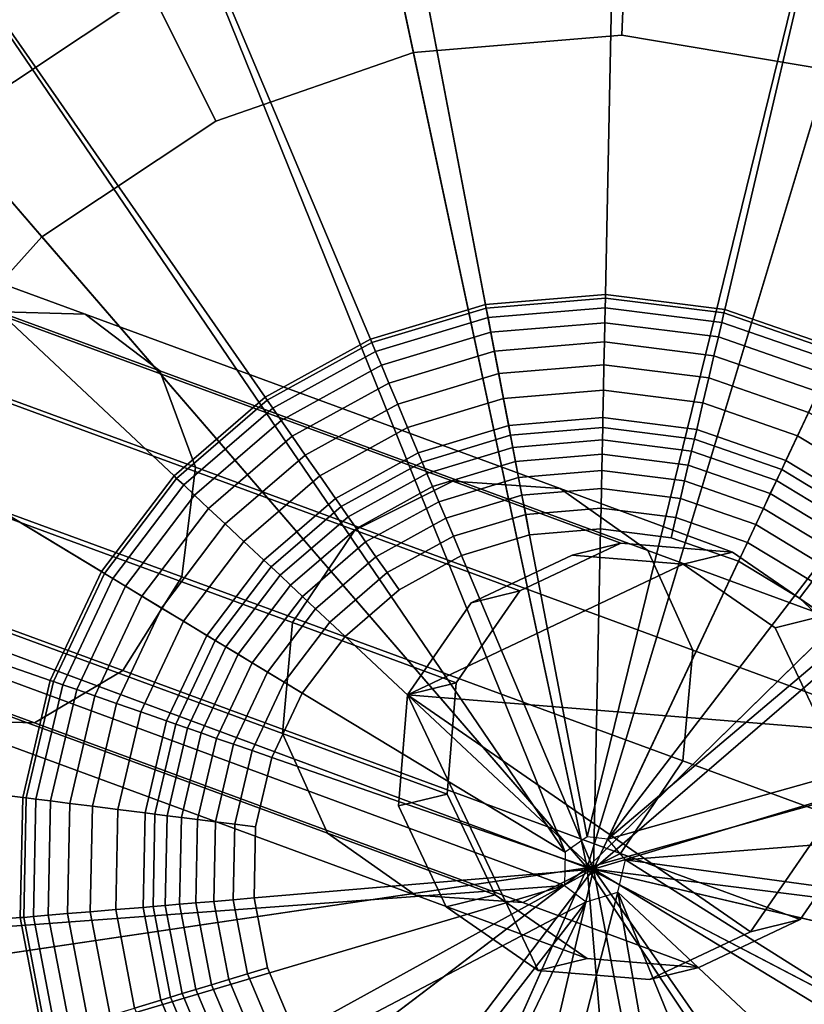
# Model space of a CAD drawing. Extents: x -43.1 to 43.1, y -41.3 to 41.3.
# Tile 497 of 656: x 30.588 to 31.153, y -12.776 to -12.067. Entities that reach past the tile are written whole.
import ezdxf

# ---------------------------------------------------------------- set-up
doc = ezdxf.new("R2010")
doc.units = 0
for name, color, linetype in [('CABLE.1', 18, 'CONTINUOUS'), ('LAMP', 7, 'CONTINUOUS'), ('LAMP_SUPPORT', 18, 'CONTINUOUS')]:
    doc.layers.add(name, color=color, linetype=linetype)

msp = doc.modelspace()

# ---------------------------------------------------------------- linework, layer by layer
at = {"layer": 'CABLE.1'}
for points in [[(30.0627, -12.092, 14.1747), (30.1199, -12.0899, 14.1177), (30.6353, -12.279, 14.741), (30.5673, -12.2771, 14.785)], [(30.1199, -12.0899, 14.1177), (30.163, -12.127, 14.0604), (30.6892, -12.32, 14.6967), (30.6353, -12.279, 14.741)], [(30.163, -12.127, 14.0604), (30.1805, -12.1933, 14.0181), (30.7147, -12.3893, 14.6641), (30.6892, -12.32, 14.6967)], [(30.1805, -12.1933, 14.0181), (30.1678, -12.2711, 14.0022), (30.7049, -12.4682, 14.6518), (30.7147, -12.3893, 14.6641)], [(30.1678, -12.2711, 14.0022), (30.1281, -12.3395, 14.0169), (30.6625, -12.5356, 14.6631), (30.7049, -12.4682, 14.6518)], [(30.5036, -12.3149, 14.8169), (30.5673, -12.2771, 14.785), (30.8999, -12.3994, 15.472), (30.8294, -12.4347, 15.4901)], [(30.5673, -12.2771, 14.785), (30.6353, -12.279, 14.741), (30.9771, -12.4047, 15.4472), (30.8999, -12.3994, 15.472)], [(30.6353, -12.279, 14.741), (30.6892, -12.32, 14.6967), (31.0403, -12.4492, 15.4221), (30.9771, -12.4047, 15.4472)], [(30.4611, -12.3823, 14.8283), (30.5036, -12.3149, 14.8169), (30.8294, -12.4347, 15.4901), (30.7846, -12.5012, 15.4965)], [(30.6892, -12.32, 14.6967), (30.7147, -12.3893, 14.6641), (31.0727, -12.521, 15.4037), (31.0403, -12.4492, 15.4221)], [(30.1281, -12.3395, 14.0169), (30.0722, -12.3802, 14.0584), (30.5988, -12.5734, 14.6951), (30.6625, -12.5356, 14.6631)], [(30.0722, -12.3802, 14.0584), (30.0151, -12.3823, 14.1154), (30.5308, -12.5715, 14.7391), (30.5988, -12.5734, 14.6951)], [(30.4514, -12.4611, 14.816), (30.4611, -12.3823, 14.8283), (30.7846, -12.5012, 15.4965), (30.7774, -12.581, 15.4895)], [(30.7147, -12.3893, 14.6641), (30.7049, -12.4682, 14.6518), (31.0655, -12.6008, 15.3967), (31.0727, -12.521, 15.4037)], [(30.8294, -12.4347, 15.4901), (30.8999, -12.3994, 15.472), (31.0209, -12.4439, 16.2229), (30.9481, -12.4783, 16.2264)], [(30.8999, -12.3994, 15.472), (30.9771, -12.4047, 15.4472), (31.1012, -12.4504, 16.2174), (31.0209, -12.4439, 16.2229)], [(30.9771, -12.4047, 15.4472), (31.0403, -12.4492, 15.4221), (31.1675, -12.4961, 16.2116), (31.1012, -12.4504, 16.2174)], [(30.7846, -12.5012, 15.4965), (30.8294, -12.4347, 15.4901), (30.9481, -12.4783, 16.2264), (30.9023, -12.5445, 16.2272)], [(30.9481, -12.4783, 16.2264), (31.0209, -12.4439, 16.2229), (30.9857, -12.4526, 17.389), (30.9131, -12.4869, 17.3865)], [(31.0209, -12.4439, 16.2229), (31.1012, -12.4504, 16.2174), (31.0658, -12.4591, 17.3913), (30.9857, -12.4526, 17.389)], [(30.8674, -12.5531, 17.3847), (30.9131, -12.4869, 17.3865), (30.9857, -12.4526, 17.389), (31.0658, -12.4591, 17.3913)], [(31.0403, -12.4492, 15.4221), (31.0727, -12.521, 15.4037), (31.2021, -12.5687, 16.207), (31.1675, -12.4961, 16.2116)], [(31.1012, -12.4504, 16.2174), (31.1675, -12.4961, 16.2116), (31.1319, -12.5049, 17.393), (31.0658, -12.4591, 17.3913)], [(30.4769, -12.5304, 14.7833), (30.4514, -12.4611, 14.816), (30.7774, -12.581, 15.4895), (30.8097, -12.6528, 15.471)], [(30.8674, -12.5531, 17.3847), (31.0658, -12.4591, 17.3913), (31.1319, -12.5049, 17.393), (31.1663, -12.5775, 17.3935)], [(30.7049, -12.4682, 14.6518), (30.6625, -12.5356, 14.6631), (31.0207, -12.6673, 15.4031), (31.0655, -12.6008, 15.3967)], [(30.9023, -12.5445, 16.2272), (30.9481, -12.4783, 16.2264), (30.9131, -12.4869, 17.3865), (30.8674, -12.5531, 17.3847)], [(31.1675, -12.4961, 16.2116), (31.2021, -12.5687, 16.207), (31.1663, -12.5775, 17.3935), (31.1319, -12.5049, 17.393)], [(30.7774, -12.581, 15.4895), (30.7846, -12.5012, 15.4965), (30.9023, -12.5445, 16.2272), (30.8958, -12.6246, 16.225)], [(31.0727, -12.521, 15.4037), (31.0655, -12.6008, 15.3967), (31.1956, -12.6488, 16.2047), (31.2021, -12.5687, 16.207)], [(30.5308, -12.5715, 14.7391), (30.4769, -12.5304, 14.7833), (30.8097, -12.6528, 15.471), (30.873, -12.6973, 15.446)], [(30.6625, -12.5356, 14.6631), (30.5988, -12.5734, 14.6951), (30.9502, -12.7026, 15.4212), (31.0207, -12.6673, 15.4031)], [(30.8958, -12.6246, 16.225), (30.9023, -12.5445, 16.2272), (30.8674, -12.5531, 17.3847), (30.8609, -12.6332, 17.3839)], [(30.8674, -12.5531, 17.3847), (30.9613, -12.7516, 17.386), (30.8952, -12.7058, 17.3844), (30.8609, -12.6332, 17.3839)], [(30.8674, -12.5531, 17.3847), (31.1141, -12.7238, 17.3908), (31.0414, -12.7581, 17.3884), (30.9613, -12.7516, 17.386)], [(30.8674, -12.5531, 17.3847), (31.1663, -12.5775, 17.3935), (31.1598, -12.6576, 17.3927), (31.1141, -12.7238, 17.3908)], [(30.5988, -12.5734, 14.6951), (30.5308, -12.5715, 14.7391), (30.873, -12.6973, 15.446), (30.9502, -12.7026, 15.4212)], [(30.8097, -12.6528, 15.471), (30.7774, -12.581, 15.4895), (30.8958, -12.6246, 16.225), (30.9303, -12.6972, 16.2203)], [(31.0655, -12.6008, 15.3967), (31.0207, -12.6673, 15.4031), (31.1498, -12.715, 16.2055), (31.1956, -12.6488, 16.2047)], [(30.9303, -12.6972, 16.2203), (30.8958, -12.6246, 16.225), (30.8609, -12.6332, 17.3839), (30.8952, -12.7058, 17.3844)], [(30.873, -12.6973, 15.446), (30.8097, -12.6528, 15.471), (30.9303, -12.6972, 16.2203), (30.9966, -12.7429, 16.2145)], [(31.1956, -12.6488, 16.2047), (31.1498, -12.715, 16.2055), (31.1141, -12.7238, 17.3908), (31.1598, -12.6576, 17.3927)], [(31.0207, -12.6673, 15.4031), (30.9502, -12.7026, 15.4212), (31.077, -12.7494, 16.2091), (31.1498, -12.715, 16.2055)], [(30.9966, -12.7429, 16.2145), (30.9303, -12.6972, 16.2203), (30.8952, -12.7058, 17.3844), (30.9613, -12.7516, 17.386)], [(30.9502, -12.7026, 15.4212), (30.873, -12.6973, 15.446), (30.9966, -12.7429, 16.2145), (31.077, -12.7494, 16.2091)], [(31.1498, -12.715, 16.2055), (31.077, -12.7494, 16.2091), (31.0414, -12.7581, 17.3884), (31.1141, -12.7238, 17.3908)], [(31.077, -12.7494, 16.2091), (30.9966, -12.7429, 16.2145), (30.9613, -12.7516, 17.386), (31.0414, -12.7581, 17.3884)]]:
    msp.add_3dface(points, dxfattribs=at)
at = {"layer": 'LAMP'}
for points in [[(31.028, -11.921, 22.1434), (30.8388, -11.9369, 22.1433), (30.9965, -12.6777, 22.1433), (31.2152, -11.9526, 22.1434)], [(30.5014, -12.1045, 22.1433), (30.6596, -11.9994, 22.1433), (30.6291, -11.938, 22.6428), (30.4566, -12.0526, 22.6428)], [(30.6596, -11.9994, 22.1433), (30.5014, -12.1045, 22.1433), (30.9965, -12.6777, 22.1433), (30.8388, -11.9369, 22.1433)], [(30.458, -12.0543, 25.1939), (30.63, -11.9399, 25.1939), (30.6827, -12.0461, 25.2522), (30.5355, -12.144, 25.2522)], [(31.3887, -12.0298, 22.1434), (31.2152, -11.9526, 22.1434), (30.9965, -12.6777, 22.1433), (31.5375, -12.1477, 22.1433)], [(30.8497, -11.9879, 25.2522), (31.0259, -11.9731, 25.2522), (31.0215, -12.0781, 25.2735), (30.8716, -12.0907, 25.2735)], [(31.0259, -11.9731, 25.2522), (31.2002, -12.0025, 25.2522), (31.1698, -12.1031, 25.2735), (31.0215, -12.0781, 25.2735)], [(30.6827, -12.0461, 25.2522), (30.8497, -11.9879, 25.2522), (30.8716, -12.0907, 25.2735), (30.7295, -12.1402, 25.2735)], [(30.5355, -12.144, 25.2522), (30.6827, -12.0461, 25.2522), (30.7295, -12.1402, 25.2735), (30.6042, -12.2235, 25.2735)], [(31.0215, -12.0781, 25.2735), (31.1698, -12.1031, 25.2735), (30.9965, -12.6777, 25.2735), (30.8716, -12.0907, 25.2735)], [(30.7295, -12.1402, 25.2735), (30.8716, -12.0907, 25.2735), (30.9965, -12.6777, 25.2735), (30.6042, -12.2235, 25.2735)], [(30.3744, -12.2457, 22.1433), (30.2865, -12.4139, 22.1433), (30.9965, -12.6777, 22.1433), (30.5014, -12.1045, 22.1433)], [(31.3073, -12.1643, 25.2735), (31.4252, -12.2577, 25.2735), (30.9965, -12.6777, 25.2735), (31.1698, -12.1031, 25.2735)], [(30.4173, -12.2754, 25.2522), (30.5355, -12.144, 25.2522), (30.6042, -12.2235, 25.2735), (30.5036, -12.3353, 25.2735)], [(31.6524, -12.2988, 22.1433), (31.5375, -12.1477, 22.1433), (30.9965, -12.6777, 22.1433), (31.726, -12.4739, 22.1433)], [(30.5036, -12.3353, 25.2735), (30.6042, -12.2235, 25.2735), (30.9965, -12.6777, 25.2735), (30.4339, -12.4687, 25.2735)], [(31.5162, -12.3775, 25.2735), (31.5746, -12.5162, 25.2735), (30.9965, -12.6777, 25.2735), (31.4252, -12.2577, 25.2735)], [(30.2432, -12.5988, 22.1433), (30.2473, -12.7886, 22.1433), (30.9965, -12.6777, 22.1433), (30.2865, -12.4139, 22.1433)], [(30.3996, -12.6152, 25.2735), (30.4339, -12.4687, 25.2735), (30.9965, -12.6777, 25.2735), (30.4028, -12.7656, 25.2735)], [(31.7538, -12.6617, 22.1433), (31.726, -12.4739, 22.1433), (30.9965, -12.6777, 22.1433), (31.734, -12.8505, 22.1433)], [(31.5966, -12.665, 25.2735), (31.5809, -12.8146, 25.2735), (30.9965, -12.6777, 25.2735), (31.5746, -12.5162, 25.2735)], [(30.2984, -12.9715, 22.1433), (30.3933, -13.1359, 22.1433), (30.9965, -12.6777, 22.1433), (30.2473, -12.7886, 22.1433)], [(30.5262, -13.2715, 22.1433), (30.6886, -13.3698, 22.1433), (30.9965, -12.6777, 22.1433), (30.3933, -13.1359, 22.1433)], [(30.4433, -12.9105, 25.2735), (30.4028, -12.7656, 25.2735), (30.9965, -12.6777, 25.2735), (30.5185, -13.0408, 25.2735)], [(30.6238, -13.1482, 25.2735), (30.5185, -13.0408, 25.2735), (30.9965, -12.6777, 25.2735), (30.7526, -13.2261, 25.2735)], [(30.8704, -13.4246, 22.1433), (31.0601, -13.4325, 22.1433), (30.9965, -12.6777, 22.1433), (30.6886, -13.3698, 22.1433)], [(30.8966, -13.2696, 25.2735), (30.7526, -13.2261, 25.2735), (30.9965, -12.6777, 25.2735), (31.0469, -13.2758, 25.2735)], [(31.1941, -13.2445, 25.2735), (31.0469, -13.2758, 25.2735), (30.9965, -12.6777, 25.2735), (31.3288, -13.1776, 25.2735)], [(31.2458, -13.393, 22.1433), (31.4159, -13.3085, 22.1433), (30.9965, -12.6777, 22.1433), (31.0601, -13.4325, 22.1433)], [(31.4427, -13.0792, 25.2735), (31.3288, -13.1776, 25.2735), (30.9965, -12.6777, 25.2735), (31.5285, -12.9557, 25.2735)], [(31.5595, -13.1844, 22.1433), (31.6679, -13.0285, 22.1433), (30.9965, -12.6777, 22.1433), (31.4159, -13.3085, 22.1433)], [(31.5809, -12.8146, 25.2735), (31.5285, -12.9557, 25.2735), (30.9965, -12.6777, 25.2735)], [(31.734, -12.8505, 22.1433), (30.9965, -12.6777, 22.1433), (31.6679, -13.0285, 22.1433)]]:
    msp.add_3dface(points, dxfattribs=at)
at = {"layer": 'LAMP_SUPPORT'}
for points in [[(30.9967, -12.6554, 21.5662), (30.8218, -11.7397, 21.5662), (31.021, -11.7229, 21.5662), (31.2193, -11.7479, 21.5662)], [(30.9967, -12.6554, 21.5662), (30.9808, -12.6665, 21.5662), (30.6304, -11.7976, 21.5662), (30.8218, -11.7397, 21.5662)], [(31.0114, -12.6572, 21.5662), (30.9967, -12.6554, 21.5662), (31.2193, -11.7479, 21.5662), (31.408, -11.8136, 21.5662)], [(30.9808, -12.6665, 21.5662), (30.4553, -11.8939, 21.5662), (30.6304, -11.7976, 21.5662)], [(31.0114, -12.6572, 21.5662), (31.408, -11.8136, 21.5662), (31.579, -11.9171, 21.5662)], [(30.9808, -12.6665, 21.5662), (30.1832, -12.1838, 21.5662), (30.3041, -12.0245, 21.5662), (30.4553, -11.8939, 21.5662)], [(31.0171, -11.9108, 17.7827), (30.857, -11.9243, 17.7827), (30.9235, -12.2721, 17.7827), (31.0098, -12.2649, 17.7827)], [(31.1764, -11.9309, 17.7827), (31.0171, -11.9108, 17.7827), (31.0098, -12.2649, 17.7827), (31.0956, -12.2757, 17.7827)], [(31.0114, -12.6572, 21.5662), (31.579, -11.9171, 21.5662), (31.7248, -12.0539, 21.5662)], [(30.857, -11.9243, 17.7827), (30.7033, -11.9707, 17.7827), (30.8406, -12.2972, 17.7827), (30.9235, -12.2721, 17.7827)], [(31.3281, -11.9837, 17.7827), (31.1764, -11.9309, 17.7827), (31.0956, -12.2757, 17.7827), (31.1774, -12.3041, 17.7827)], [(30.7033, -11.9707, 17.7827), (30.5626, -12.0482, 17.7827), (30.7648, -12.3389, 17.7827), (30.8406, -12.2972, 17.7827)], [(30.5626, -12.0482, 17.7827), (30.441, -12.1531, 17.7827), (30.6993, -12.3955, 17.7827), (30.7648, -12.3389, 17.7827)], [(31.0114, -12.6572, 21.5662), (31.7248, -12.0539, 21.5662), (31.8389, -12.218, 21.5662), (31.9164, -12.4022, 21.5662)], [(30.441, -12.1531, 17.7827), (30.344, -12.2811, 17.7827), (30.647, -12.4644, 17.7827), (30.6993, -12.3955, 17.7827)], [(30.9808, -12.6665, 21.5662), (30.9803, -12.6904, 21.5662), (30.0982, -12.3647, 21.5662), (30.1832, -12.1838, 21.5662)], [(31.0098, -12.2649, 17.7827), (30.9235, -12.2721, 17.7827), (30.924, -12.2747, 17.763), (31.0097, -12.2675, 17.763)], [(31.0097, -12.2675, 17.763), (30.924, -12.2747, 17.763), (30.9253, -12.2815, 17.7108), (31.0096, -12.2744, 17.7108)], [(31.095, -12.2782, 17.763), (31.0097, -12.2675, 17.763), (31.0096, -12.2744, 17.7108), (31.0935, -12.285, 17.7108)], [(31.0956, -12.2757, 17.7827), (31.0098, -12.2649, 17.7827), (31.0097, -12.2675, 17.763), (31.095, -12.2782, 17.763)], [(30.9235, -12.2721, 17.7827), (30.8406, -12.2972, 17.7827), (30.8416, -12.2996, 17.763), (30.924, -12.2747, 17.763)], [(30.924, -12.2747, 17.763), (30.8416, -12.2996, 17.763), (30.8443, -12.306, 17.7108), (30.9253, -12.2815, 17.7108)], [(31.0096, -12.2744, 17.7108), (30.9253, -12.2815, 17.7108), (30.9273, -12.2921, 17.6355), (31.0093, -12.2852, 17.6355)], [(31.0935, -12.285, 17.7108), (31.0096, -12.2744, 17.7108), (31.0093, -12.2852, 17.6355), (31.091, -12.2955, 17.6355)], [(31.1763, -12.3065, 17.763), (31.095, -12.2782, 17.763), (31.0935, -12.285, 17.7108), (31.1733, -12.3128, 17.7108)], [(31.1774, -12.3041, 17.7827), (31.0956, -12.2757, 17.7827), (31.095, -12.2782, 17.763), (31.1763, -12.3065, 17.763)], [(30.344, -12.2811, 17.7827), (30.2757, -12.4264, 17.7827), (30.6101, -12.5428, 17.7827), (30.647, -12.4644, 17.7827)], [(30.9253, -12.2815, 17.7108), (30.8443, -12.306, 17.7108), (30.8485, -12.3159, 17.6355), (30.9273, -12.2921, 17.6355)], [(31.0093, -12.2852, 17.6355), (30.9273, -12.2921, 17.6355), (30.9299, -12.3057, 17.5472), (31.009, -12.299, 17.5472)], [(31.091, -12.2955, 17.6355), (31.0093, -12.2852, 17.6355), (31.009, -12.299, 17.5472), (31.0878, -12.309, 17.5472)], [(31.1733, -12.3128, 17.7108), (31.0935, -12.285, 17.7108), (31.091, -12.2955, 17.6355), (31.1688, -12.3225, 17.6355)], [(30.9273, -12.2921, 17.6355), (30.8485, -12.3159, 17.6355), (30.8539, -12.3287, 17.5472), (30.9299, -12.3057, 17.5472)], [(30.8406, -12.2972, 17.7827), (30.7648, -12.3389, 17.7827), (30.7663, -12.341, 17.763), (30.8416, -12.2996, 17.763)], [(30.8416, -12.2996, 17.763), (30.7663, -12.341, 17.763), (30.7703, -12.3468, 17.7108), (30.8443, -12.306, 17.7108)], [(31.009, -12.299, 17.5472), (30.9299, -12.3057, 17.5472), (30.933, -12.3218, 17.4555), (31.0087, -12.3155, 17.4555)], [(31.0878, -12.309, 17.5472), (31.009, -12.299, 17.5472), (31.0087, -12.3155, 17.4555), (31.0841, -12.325, 17.4555)], [(31.1688, -12.3225, 17.6355), (31.091, -12.2955, 17.6355), (31.0878, -12.309, 17.5472), (31.1629, -12.3351, 17.5472)], [(30.8443, -12.306, 17.7108), (30.7703, -12.3468, 17.7108), (30.7764, -12.3556, 17.6355), (30.8485, -12.3159, 17.6355)], [(30.9299, -12.3057, 17.5472), (30.8539, -12.3287, 17.5472), (30.8603, -12.3438, 17.4555), (30.933, -12.3218, 17.4555)], [(31.1629, -12.3351, 17.5472), (31.0878, -12.309, 17.5472), (31.0841, -12.325, 17.4555), (31.1559, -12.3499, 17.4555)], [(30.8485, -12.3159, 17.6355), (30.7764, -12.3556, 17.6355), (30.7843, -12.367, 17.5472), (30.8539, -12.3287, 17.5472)], [(31.0087, -12.3155, 17.4555), (30.933, -12.3218, 17.4555), (30.9364, -12.3399, 17.3703), (31.0083, -12.3339, 17.3703)], [(31.0841, -12.325, 17.4555), (31.0087, -12.3155, 17.4555), (31.0083, -12.3339, 17.3703), (31.0799, -12.3429, 17.3703)], [(30.933, -12.3218, 17.4555), (30.8603, -12.3438, 17.4555), (30.8674, -12.3608, 17.3703), (30.9364, -12.3399, 17.3703)], [(31.1559, -12.3499, 17.4555), (31.0841, -12.325, 17.4555), (31.0799, -12.3429, 17.3703), (31.148, -12.3666, 17.3703)], [(30.8539, -12.3287, 17.5472), (30.7843, -12.367, 17.5472), (30.7937, -12.3805, 17.4555), (30.8603, -12.3438, 17.4555)], [(31.0083, -12.3339, 17.3703), (30.9364, -12.3399, 17.3703), (30.9402, -12.3593, 17.3013), (31.0079, -12.3536, 17.3013)], [(31.0799, -12.3429, 17.3703), (31.0083, -12.3339, 17.3703), (31.0079, -12.3536, 17.3013), (31.0754, -12.3621, 17.3013)], [(30.7648, -12.3389, 17.7827), (30.6993, -12.3955, 17.7827), (30.7012, -12.3973, 17.763), (30.7663, -12.341, 17.763)], [(30.7663, -12.341, 17.763), (30.7012, -12.3973, 17.763), (30.7063, -12.402, 17.7108), (30.7703, -12.3468, 17.7108)], [(30.9364, -12.3399, 17.3703), (30.8674, -12.3608, 17.3703), (30.8751, -12.379, 17.3013), (30.9402, -12.3593, 17.3013)], [(30.7703, -12.3468, 17.7108), (30.7063, -12.402, 17.7108), (30.7141, -12.4094, 17.6355), (30.7764, -12.3556, 17.6355)], [(30.8603, -12.3438, 17.4555), (30.7937, -12.3805, 17.4555), (30.8042, -12.3956, 17.3703), (30.8674, -12.3608, 17.3703)], [(31.148, -12.3666, 17.3703), (31.0799, -12.3429, 17.3703), (31.0754, -12.3621, 17.3013), (31.1396, -12.3845, 17.3013)], [(31.2209, -12.3893, 17.4555), (31.1559, -12.3499, 17.4555), (31.148, -12.3666, 17.3703), (31.2097, -12.4039, 17.3703)], [(30.7764, -12.3556, 17.6355), (30.7141, -12.4094, 17.6355), (30.7242, -12.4189, 17.5472), (30.7843, -12.367, 17.5472)], [(31.0079, -12.3536, 17.3013), (30.9402, -12.3593, 17.3013), (30.9415, -12.3663, 17.2841), (31.0078, -12.3608, 17.2841)], [(31.0754, -12.3621, 17.3013), (31.0079, -12.3536, 17.3013), (31.0078, -12.3608, 17.2841), (31.0738, -12.3691, 17.2841)], [(30.8674, -12.3608, 17.3703), (30.8042, -12.3956, 17.3703), (30.8155, -12.4118, 17.3013), (30.8751, -12.379, 17.3013)], [(30.9402, -12.3593, 17.3013), (30.8751, -12.379, 17.3013), (30.8778, -12.3856, 17.2841), (30.9415, -12.3663, 17.2841)], [(31.0078, -12.3608, 17.2841), (30.9415, -12.3663, 17.2841), (30.9432, -12.375, 17.2683), (31.0076, -12.3696, 17.2683)], [(31.0738, -12.3691, 17.2841), (31.0078, -12.3608, 17.2841), (31.0076, -12.3696, 17.2683), (31.0718, -12.3777, 17.2683)], [(31.1396, -12.3845, 17.3013), (31.0754, -12.3621, 17.3013), (31.0738, -12.3691, 17.2841), (31.1366, -12.3909, 17.2841)], [(30.9803, -12.6904, 21.5662), (30.0485, -12.7591, 21.5662), (30.0526, -12.5593, 21.5662), (30.0982, -12.3647, 21.5662)], [(30.7843, -12.367, 17.5472), (30.7242, -12.4189, 17.5472), (30.7362, -12.4301, 17.4555), (30.7937, -12.3805, 17.4555)], [(30.9415, -12.3663, 17.2841), (30.8778, -12.3856, 17.2841), (30.8812, -12.3937, 17.2683), (30.9432, -12.375, 17.2683)], [(31.0076, -12.3696, 17.2683), (30.9432, -12.375, 17.2683), (30.9451, -12.3852, 17.2543), (31.0074, -12.3799, 17.2543)], [(31.0718, -12.3777, 17.2683), (31.0076, -12.3696, 17.2683), (31.0074, -12.3799, 17.2543), (31.0694, -12.3877, 17.2543)], [(31.1366, -12.3909, 17.2841), (31.0738, -12.3691, 17.2841), (31.0718, -12.3777, 17.2683), (31.1328, -12.3989, 17.2683)], [(31.2097, -12.4039, 17.3703), (31.148, -12.3666, 17.3703), (31.1396, -12.3845, 17.3013), (31.1978, -12.4197, 17.3013)], [(30.9432, -12.375, 17.2683), (30.8812, -12.3937, 17.2683), (30.8853, -12.4032, 17.2543), (30.9451, -12.3852, 17.2543)], [(31.1328, -12.3989, 17.2683), (31.0718, -12.3777, 17.2683), (31.0694, -12.3877, 17.2543), (31.1284, -12.4083, 17.2543)], [(30.7937, -12.3805, 17.4555), (30.7362, -12.4301, 17.4555), (30.7496, -12.4427, 17.3703), (30.8042, -12.3956, 17.3703)], [(30.8751, -12.379, 17.3013), (30.8155, -12.4118, 17.3013), (30.8195, -12.4176, 17.2841), (30.8778, -12.3856, 17.2841)], [(30.9451, -12.3852, 17.2543), (30.8853, -12.4032, 17.2543), (30.8898, -12.4141, 17.2426), (30.9473, -12.3967, 17.2426)], [(31.0074, -12.3799, 17.2543), (30.9451, -12.3852, 17.2543), (30.9473, -12.3967, 17.2426), (31.0071, -12.3917, 17.2426)], [(31.0694, -12.3877, 17.2543), (31.0074, -12.3799, 17.2543), (31.0071, -12.3917, 17.2426), (31.0667, -12.3992, 17.2426)], [(31.1978, -12.4197, 17.3013), (31.1396, -12.3845, 17.3013), (31.1366, -12.3909, 17.2841), (31.1935, -12.4254, 17.2841)], [(30.8778, -12.3856, 17.2841), (30.8195, -12.4176, 17.2841), (30.8246, -12.4249, 17.2683), (30.8812, -12.3937, 17.2683)], [(31.0071, -12.3917, 17.2426), (30.9473, -12.3967, 17.2426), (30.9497, -12.4094, 17.2337), (31.0069, -12.4046, 17.2337)], [(31.0667, -12.3992, 17.2426), (31.0071, -12.3917, 17.2426), (31.0069, -12.4046, 17.2337), (31.0638, -12.4118, 17.2337)], [(31.1284, -12.4083, 17.2543), (31.0694, -12.3877, 17.2543), (31.0667, -12.3992, 17.2426), (31.1234, -12.4189, 17.2426)], [(31.1935, -12.4254, 17.2841), (31.1366, -12.3909, 17.2841), (31.1328, -12.3989, 17.2683), (31.1882, -12.4324, 17.2683)], [(30.6993, -12.3955, 17.7827), (30.647, -12.4644, 17.7827), (30.6492, -12.4658, 17.763), (30.7012, -12.3973, 17.763)], [(30.7012, -12.3973, 17.763), (30.6492, -12.4658, 17.763), (30.6552, -12.4694, 17.7108), (30.7063, -12.402, 17.7108)], [(30.8042, -12.3956, 17.3703), (30.7496, -12.4427, 17.3703), (30.764, -12.4562, 17.3013), (30.8155, -12.4118, 17.3013)], [(30.8812, -12.3937, 17.2683), (30.8246, -12.4249, 17.2683), (30.8305, -12.4334, 17.2543), (30.8853, -12.4032, 17.2543)], [(30.9473, -12.3967, 17.2426), (30.8898, -12.4141, 17.2426), (30.8948, -12.426, 17.2337), (30.9497, -12.4094, 17.2337)], [(31.1234, -12.4189, 17.2426), (31.0667, -12.3992, 17.2426), (31.0638, -12.4118, 17.2337), (31.1179, -12.4306, 17.2337)], [(31.1882, -12.4324, 17.2683), (31.1328, -12.3989, 17.2683), (31.1284, -12.4083, 17.2543), (31.1819, -12.4406, 17.2543)], [(30.7063, -12.402, 17.7108), (30.6552, -12.4694, 17.7108), (30.6643, -12.475, 17.6355), (30.7141, -12.4094, 17.6355)], [(30.8853, -12.4032, 17.2543), (30.8305, -12.4334, 17.2543), (30.8372, -12.443, 17.2426), (30.8898, -12.4141, 17.2426)], [(31.0069, -12.4046, 17.2337), (30.9497, -12.4094, 17.2337), (30.9524, -12.4233, 17.228), (31.0066, -12.4187, 17.228)], [(31.0638, -12.4118, 17.2337), (31.0069, -12.4046, 17.2337), (31.0066, -12.4187, 17.228), (31.0605, -12.4255, 17.228)], [(31.0241, -12.6719, 21.5662), (31.0114, -12.6572, 21.5662), (31.9164, -12.4022, 21.5662), (31.9539, -12.5986, 21.5662)], [(30.7141, -12.4094, 17.6355), (30.6643, -12.475, 17.6355), (30.6762, -12.4821, 17.5472), (30.7242, -12.4189, 17.5472)], [(30.8155, -12.4118, 17.3013), (30.764, -12.4562, 17.3013), (30.7692, -12.4611, 17.2841), (30.8195, -12.4176, 17.2841)], [(30.9497, -12.4094, 17.2337), (30.8948, -12.426, 17.2337), (30.9003, -12.439, 17.228), (30.9524, -12.4233, 17.228)], [(31.1179, -12.4306, 17.2337), (31.0638, -12.4118, 17.2337), (31.0605, -12.4255, 17.228), (31.1119, -12.4434, 17.228)], [(31.1819, -12.4406, 17.2543), (31.1284, -12.4083, 17.2543), (31.1234, -12.4189, 17.2426), (31.1748, -12.45, 17.2426)], [(30.7242, -12.4189, 17.5472), (30.6762, -12.4821, 17.5472), (30.6903, -12.4907, 17.4555), (30.7362, -12.4301, 17.4555)], [(30.8195, -12.4176, 17.2841), (30.7692, -12.4611, 17.2841), (30.7756, -12.4671, 17.2683), (30.8246, -12.4249, 17.2683)], [(30.8898, -12.4141, 17.2426), (30.8372, -12.443, 17.2426), (30.8446, -12.4537, 17.2337), (30.8948, -12.426, 17.2337)], [(31.0066, -12.4187, 17.228), (30.9524, -12.4233, 17.228), (30.9552, -12.438, 17.226), (31.0063, -12.4337, 17.226)], [(31.0605, -12.4255, 17.228), (31.0066, -12.4187, 17.228), (31.0063, -12.4337, 17.226), (31.0571, -12.4401, 17.226)], [(31.1748, -12.45, 17.2426), (31.1234, -12.4189, 17.2426), (31.1179, -12.4306, 17.2337), (31.167, -12.4603, 17.2337)], [(30.2757, -12.4264, 17.7827), (30.239, -12.5828, 17.7827), (30.5904, -12.6271, 17.7827), (30.6101, -12.5428, 17.7827)], [(30.8246, -12.4249, 17.2683), (30.7756, -12.4671, 17.2683), (30.7832, -12.4742, 17.2543), (30.8305, -12.4334, 17.2543)], [(30.8948, -12.426, 17.2337), (30.8446, -12.4537, 17.2337), (30.8526, -12.4652, 17.228), (30.9003, -12.439, 17.228)], [(30.9524, -12.4233, 17.228), (30.9003, -12.439, 17.228), (30.9061, -12.4529, 17.226), (30.9552, -12.438, 17.226)], [(31.1119, -12.4434, 17.228), (31.0605, -12.4255, 17.228), (31.0571, -12.4401, 17.226), (31.1055, -12.457, 17.226)], [(30.7362, -12.4301, 17.4555), (30.6903, -12.4907, 17.4555), (30.706, -12.5002, 17.3703), (30.7496, -12.4427, 17.3703)], [(30.8305, -12.4334, 17.2543), (30.7832, -12.4742, 17.2543), (30.7917, -12.4823, 17.2426), (30.8372, -12.443, 17.2426)], [(31.0063, -12.4337, 17.226), (30.9552, -12.438, 17.226), (30.9061, -12.4529, 17.226), (31.0012, -12.6788, 17.226)], [(31.1055, -12.457, 17.226), (31.0571, -12.4401, 17.226), (31.0063, -12.4337, 17.226), (31.0012, -12.6788, 17.226)], [(31.167, -12.4603, 17.2337), (31.1179, -12.4306, 17.2337), (31.1119, -12.4434, 17.228), (31.1585, -12.4715, 17.228)], [(30.9003, -12.439, 17.228), (30.8526, -12.4652, 17.228), (30.8612, -12.4776, 17.226), (30.9061, -12.4529, 17.226)], [(30.7496, -12.4427, 17.3703), (30.706, -12.5002, 17.3703), (30.7229, -12.5104, 17.3013), (30.764, -12.4562, 17.3013)], [(30.8372, -12.443, 17.2426), (30.7917, -12.4823, 17.2426), (30.8012, -12.4912, 17.2337), (30.8446, -12.4537, 17.2337)], [(31.1585, -12.4715, 17.228), (31.1119, -12.4434, 17.228), (31.1055, -12.457, 17.226), (31.1494, -12.4835, 17.226)], [(30.764, -12.4562, 17.3013), (30.7229, -12.5104, 17.3013), (30.729, -12.5141, 17.2841), (30.7692, -12.4611, 17.2841)], [(30.8446, -12.4537, 17.2337), (30.8012, -12.4912, 17.2337), (30.8115, -12.5008, 17.228), (30.8526, -12.4652, 17.228)], [(30.9061, -12.4529, 17.226), (30.8612, -12.4776, 17.226), (30.8224, -12.5111, 17.226), (31.0012, -12.6788, 17.226)], [(30.7692, -12.4611, 17.2841), (30.729, -12.5141, 17.2841), (30.7366, -12.5187, 17.2683), (30.7756, -12.4671, 17.2683)], [(31.1867, -12.5186, 17.226), (31.1494, -12.4835, 17.226), (31.1055, -12.457, 17.226), (31.0012, -12.6788, 17.226)], [(30.647, -12.4644, 17.7827), (30.6101, -12.5428, 17.7827), (30.6126, -12.5436, 17.763), (30.6492, -12.4658, 17.763)], [(30.6492, -12.4658, 17.763), (30.6126, -12.5436, 17.763), (30.6192, -12.5459, 17.7108), (30.6552, -12.4694, 17.7108)], [(30.6552, -12.4694, 17.7108), (30.6192, -12.5459, 17.7108), (30.6293, -12.5494, 17.6355), (30.6643, -12.475, 17.6355)], [(30.7756, -12.4671, 17.2683), (30.7366, -12.5187, 17.2683), (30.7454, -12.524, 17.2543), (30.7832, -12.4742, 17.2543)], [(30.8526, -12.4652, 17.228), (30.8115, -12.5008, 17.228), (30.8224, -12.5111, 17.226), (30.8612, -12.4776, 17.226)], [(30.6643, -12.475, 17.6355), (30.6293, -12.5494, 17.6355), (30.6424, -12.554, 17.5472), (30.6762, -12.4821, 17.5472)], [(30.7832, -12.4742, 17.2543), (30.7454, -12.524, 17.2543), (30.7555, -12.5301, 17.2426), (30.7917, -12.4823, 17.2426)], [(31.1981, -12.5088, 17.228), (31.1585, -12.4715, 17.228), (31.1494, -12.4835, 17.226), (31.1867, -12.5186, 17.226)], [(30.6762, -12.4821, 17.5472), (30.6424, -12.554, 17.5472), (30.6579, -12.5594, 17.4555), (30.6903, -12.4907, 17.4555)], [(30.7917, -12.4823, 17.2426), (30.7555, -12.5301, 17.2426), (30.7666, -12.5368, 17.2337), (30.8012, -12.4912, 17.2337)], [(30.6903, -12.4907, 17.4555), (30.6579, -12.5594, 17.4555), (30.6753, -12.5655, 17.3703), (30.706, -12.5002, 17.3703)], [(30.8012, -12.4912, 17.2337), (30.7666, -12.5368, 17.2337), (30.7786, -12.5441, 17.228), (30.8115, -12.5008, 17.228)], [(30.706, -12.5002, 17.3703), (30.6753, -12.5655, 17.3703), (30.694, -12.572, 17.3013), (30.7229, -12.5104, 17.3013)], [(30.8115, -12.5008, 17.228), (30.7786, -12.5441, 17.228), (30.7915, -12.5519, 17.226), (30.8224, -12.5111, 17.226)], [(30.7229, -12.5104, 17.3013), (30.694, -12.572, 17.3013), (30.7007, -12.5743, 17.2841), (30.729, -12.5141, 17.2841)], [(30.8224, -12.5111, 17.226), (30.7915, -12.5519, 17.226), (30.7696, -12.5983, 17.226), (31.0012, -12.6788, 17.226)], [(30.729, -12.5141, 17.2841), (30.7007, -12.5743, 17.2841), (30.709, -12.5772, 17.2683), (30.7366, -12.5187, 17.2683)], [(30.7366, -12.5187, 17.2683), (30.709, -12.5772, 17.2683), (30.7188, -12.5806, 17.2543), (30.7454, -12.524, 17.2543)], [(31.2359, -12.6079, 17.226), (31.216, -12.5607, 17.226), (31.1867, -12.5186, 17.226), (31.0012, -12.6788, 17.226)], [(30.7454, -12.524, 17.2543), (30.7188, -12.5806, 17.2543), (30.7299, -12.5845, 17.2426), (30.7555, -12.5301, 17.2426)], [(30.7555, -12.5301, 17.2426), (30.7299, -12.5845, 17.2426), (30.7422, -12.5887, 17.2337), (30.7666, -12.5368, 17.2337)], [(30.7666, -12.5368, 17.2337), (30.7422, -12.5887, 17.2337), (30.7555, -12.5933, 17.228), (30.7786, -12.5441, 17.228)], [(30.6101, -12.5428, 17.7827), (30.5904, -12.6271, 17.7827), (30.593, -12.6274, 17.763), (30.6126, -12.5436, 17.763)], [(30.6126, -12.5436, 17.763), (30.593, -12.6274, 17.763), (30.5999, -12.6283, 17.7108), (30.6192, -12.5459, 17.7108)], [(30.6192, -12.5459, 17.7108), (30.5999, -12.6283, 17.7108), (30.6105, -12.6296, 17.6355), (30.6293, -12.5494, 17.6355)], [(30.7786, -12.5441, 17.228), (30.7555, -12.5933, 17.228), (30.7696, -12.5983, 17.226), (30.7915, -12.5519, 17.226)], [(30.6293, -12.5494, 17.6355), (30.6105, -12.6296, 17.6355), (30.6243, -12.6313, 17.5472), (30.6424, -12.554, 17.5472)], [(30.6424, -12.554, 17.5472), (30.6243, -12.6313, 17.5472), (30.6406, -12.6334, 17.4555), (30.6579, -12.5594, 17.4555)], [(30.6579, -12.5594, 17.4555), (30.6406, -12.6334, 17.4555), (30.6589, -12.6357, 17.3703), (30.6753, -12.5655, 17.3703)], [(30.6753, -12.5655, 17.3703), (30.6589, -12.6357, 17.3703), (30.6785, -12.6382, 17.3013), (30.694, -12.572, 17.3013)], [(30.694, -12.572, 17.3013), (30.6785, -12.6382, 17.3013), (30.6855, -12.6391, 17.2841), (30.7007, -12.5743, 17.2841)], [(30.7007, -12.5743, 17.2841), (30.6855, -12.6391, 17.2841), (30.6943, -12.6402, 17.2683), (30.709, -12.5772, 17.2683)], [(30.239, -12.5828, 17.7827), (30.2357, -12.7433, 17.7827), (30.5886, -12.7136, 17.7827), (30.5904, -12.6271, 17.7827)], [(30.709, -12.5772, 17.2683), (30.6943, -12.6402, 17.2683), (30.7046, -12.6415, 17.2543), (30.7188, -12.5806, 17.2543)], [(30.7188, -12.5806, 17.2543), (30.7046, -12.6415, 17.2543), (30.7162, -12.6429, 17.2426), (30.7299, -12.5845, 17.2426)], [(30.7299, -12.5845, 17.2426), (30.7162, -12.6429, 17.2426), (30.7291, -12.6445, 17.2337), (30.7422, -12.5887, 17.2337)], [(30.7422, -12.5887, 17.2337), (30.7291, -12.6445, 17.2337), (30.7431, -12.6463, 17.228), (30.7555, -12.5933, 17.228)], [(30.7555, -12.5933, 17.228), (30.7431, -12.6463, 17.228), (30.758, -12.6482, 17.226), (30.7696, -12.5983, 17.226)], [(30.7696, -12.5983, 17.226), (30.758, -12.6482, 17.226), (30.7569, -12.6994, 17.226), (31.0012, -12.6788, 17.226)], [(31.0241, -12.6719, 21.5662), (31.9539, -12.5986, 21.5662), (31.9498, -12.7984, 21.5662)], [(31.2445, -12.7095, 17.226), (31.2455, -12.6583, 17.226), (31.2359, -12.6079, 17.226), (31.0012, -12.6788, 17.226)], [(30.5904, -12.6271, 17.7827), (30.5886, -12.7136, 17.7827), (30.5912, -12.7134, 17.763), (30.593, -12.6274, 17.763)], [(30.593, -12.6274, 17.763), (30.5912, -12.7134, 17.763), (30.5981, -12.7128, 17.7108), (30.5999, -12.6283, 17.7108)], [(30.5999, -12.6283, 17.7108), (30.5981, -12.7128, 17.7108), (30.6088, -12.7119, 17.6355), (30.6105, -12.6296, 17.6355)], [(30.6105, -12.6296, 17.6355), (30.6088, -12.7119, 17.6355), (30.6227, -12.7107, 17.5472), (30.6243, -12.6313, 17.5472)], [(30.6243, -12.6313, 17.5472), (30.6227, -12.7107, 17.5472), (30.639, -12.7094, 17.4555), (30.6406, -12.6334, 17.4555)], [(30.6406, -12.6334, 17.4555), (30.639, -12.7094, 17.4555), (30.6574, -12.7078, 17.3703), (30.6589, -12.6357, 17.3703)], [(30.6589, -12.6357, 17.3703), (30.6574, -12.7078, 17.3703), (30.6771, -12.7062, 17.3013), (30.6785, -12.6382, 17.3013)], [(30.6785, -12.6382, 17.3013), (30.6771, -12.7062, 17.3013), (30.6842, -12.7056, 17.2841), (30.6855, -12.6391, 17.2841)], [(30.6855, -12.6391, 17.2841), (30.6842, -12.7056, 17.2841), (30.6929, -12.7048, 17.2683), (30.6943, -12.6402, 17.2683)], [(30.6943, -12.6402, 17.2683), (30.6929, -12.7048, 17.2683), (30.7033, -12.7039, 17.2543), (30.7046, -12.6415, 17.2543)], [(30.7046, -12.6415, 17.2543), (30.7033, -12.7039, 17.2543), (30.715, -12.703, 17.2426), (30.7162, -12.6429, 17.2426)], [(30.7162, -12.6429, 17.2426), (30.715, -12.703, 17.2426), (30.7279, -12.7019, 17.2337), (30.7291, -12.6445, 17.2337)], [(30.7291, -12.6445, 17.2337), (30.7279, -12.7019, 17.2337), (30.7419, -12.7007, 17.228), (30.7431, -12.6463, 17.228)], [(30.7431, -12.6463, 17.228), (30.7419, -12.7007, 17.228), (30.7569, -12.6994, 17.226), (30.758, -12.6482, 17.226)], [(31.0186, -12.6952, 21.5662), (31.0241, -12.6719, 21.5662), (31.8192, -13.1739, 21.5662), (31.6984, -13.3331, 21.5662)], [(31.0241, -12.6719, 21.5662), (31.9498, -12.7984, 21.5662), (31.9042, -12.993, 21.5662), (31.8192, -13.1739, 21.5662)], [(30.7569, -12.6994, 17.226), (30.7665, -12.7498, 17.226), (30.7864, -12.797, 17.226), (31.0012, -12.6788, 17.226)], [(30.7864, -12.797, 17.226), (30.8157, -12.8391, 17.226), (30.853, -12.8742, 17.226), (31.0012, -12.6788, 17.226)], [(30.853, -12.8742, 17.226), (30.8969, -12.9007, 17.226), (30.9453, -12.9176, 17.226), (31.0012, -12.6788, 17.226)], [(30.9453, -12.9176, 17.226), (30.9961, -12.924, 17.226), (31.0472, -12.9197, 17.226), (31.0012, -12.6788, 17.226)], [(31.0472, -12.9197, 17.226), (31.0963, -12.9048, 17.226), (31.1412, -12.8801, 17.226), (31.0012, -12.6788, 17.226)], [(31.1412, -12.8801, 17.226), (31.18, -12.8466, 17.226), (31.2109, -12.8058, 17.226), (31.0012, -12.6788, 17.226)], [(31.2109, -12.8058, 17.226), (31.2328, -12.7594, 17.226), (31.2445, -12.7095, 17.226), (31.0012, -12.6788, 17.226)], [(30.9803, -12.6904, 21.5662), (30.086, -12.9554, 21.5662), (30.0485, -12.7591, 21.5662)], [(30.9803, -12.6904, 21.5662), (30.9958, -12.7021, 21.5662), (30.1635, -13.1397, 21.5662), (30.086, -12.9554, 21.5662)], [(30.9958, -12.7021, 21.5662), (31.0186, -12.6952, 21.5662), (30.7831, -13.6097, 21.5662), (30.5944, -13.5441, 21.5662)], [(31.0186, -12.6952, 21.5662), (31.1806, -13.618, 21.5662), (30.9815, -13.6347, 21.5662), (30.7831, -13.6097, 21.5662)], [(31.0186, -12.6952, 21.5662), (31.372, -13.5601, 21.5662), (31.1806, -13.618, 21.5662)], [(31.0186, -12.6952, 21.5662), (31.6984, -13.3331, 21.5662), (31.5471, -13.4638, 21.5662), (31.372, -13.5601, 21.5662)], [(30.9958, -12.7021, 21.5662), (30.4234, -13.4406, 21.5662), (30.2776, -13.3038, 21.5662), (30.1635, -13.1397, 21.5662)], [(30.9958, -12.7021, 21.5662), (30.5944, -13.5441, 21.5662), (30.4234, -13.4406, 21.5662)], [(30.6929, -12.7048, 17.2683), (30.7051, -12.7683, 17.2683), (30.715, -12.7653, 17.2543), (30.7033, -12.7039, 17.2543)], [(30.7033, -12.7039, 17.2543), (30.715, -12.7653, 17.2543), (30.7262, -12.7619, 17.2426), (30.715, -12.703, 17.2426)], [(30.715, -12.703, 17.2426), (30.7262, -12.7619, 17.2426), (30.7387, -12.7582, 17.2337), (30.7279, -12.7019, 17.2337)], [(30.7279, -12.7019, 17.2337), (30.7387, -12.7582, 17.2337), (30.7521, -12.7541, 17.228), (30.7419, -12.7007, 17.228)], [(30.7419, -12.7007, 17.228), (30.7521, -12.7541, 17.228), (30.7665, -12.7498, 17.226), (30.7569, -12.6994, 17.226)], [(30.6088, -12.7119, 17.6355), (30.6243, -12.7928, 17.6355), (30.6375, -12.7887, 17.5472), (30.6227, -12.7107, 17.5472)], [(30.6227, -12.7107, 17.5472), (30.6375, -12.7887, 17.5472), (30.6533, -12.784, 17.4555), (30.639, -12.7094, 17.4555)], [(30.639, -12.7094, 17.4555), (30.6533, -12.784, 17.4555), (30.6709, -12.7787, 17.3703), (30.6574, -12.7078, 17.3703)], [(30.6574, -12.7078, 17.3703), (30.6709, -12.7787, 17.3703), (30.6898, -12.773, 17.3013), (30.6771, -12.7062, 17.3013)], [(30.6771, -12.7062, 17.3013), (30.6898, -12.773, 17.3013), (30.6967, -12.7709, 17.2841), (30.6842, -12.7056, 17.2841)], [(30.6842, -12.7056, 17.2841), (30.6967, -12.7709, 17.2841), (30.7051, -12.7683, 17.2683), (30.6929, -12.7048, 17.2683)], [(30.2357, -12.7433, 17.7827), (30.2658, -12.9011, 17.7827), (30.6048, -12.7986, 17.7827), (30.5886, -12.7136, 17.7827)], [(30.5886, -12.7136, 17.7827), (30.6048, -12.7986, 17.7827), (30.6073, -12.7979, 17.763), (30.5912, -12.7134, 17.763)], [(30.5912, -12.7134, 17.763), (30.6073, -12.7979, 17.763), (30.614, -12.7959, 17.7108), (30.5981, -12.7128, 17.7108)], [(30.5981, -12.7128, 17.7108), (30.614, -12.7959, 17.7108), (30.6243, -12.7928, 17.6355), (30.6088, -12.7119, 17.6355)], [(30.7521, -12.7541, 17.228), (30.7732, -12.8043, 17.228), (30.7864, -12.797, 17.226), (30.7665, -12.7498, 17.226)], [(30.7262, -12.7619, 17.2426), (30.7495, -12.8173, 17.2426), (30.7609, -12.811, 17.2337), (30.7387, -12.7582, 17.2337)], [(30.7387, -12.7582, 17.2337), (30.7609, -12.811, 17.2337), (30.7732, -12.8043, 17.228), (30.7521, -12.7541, 17.228)], [(30.7051, -12.7683, 17.2683), (30.7302, -12.8279, 17.2683), (30.7392, -12.823, 17.2543), (30.715, -12.7653, 17.2543)], [(30.715, -12.7653, 17.2543), (30.7392, -12.823, 17.2543), (30.7495, -12.8173, 17.2426), (30.7262, -12.7619, 17.2426)], [(30.6709, -12.7787, 17.3703), (30.6989, -12.8452, 17.3703), (30.7162, -12.8356, 17.3013), (30.6898, -12.773, 17.3013)], [(30.6898, -12.773, 17.3013), (30.7162, -12.8356, 17.3013), (30.7224, -12.8322, 17.2841), (30.6967, -12.7709, 17.2841)], [(30.6967, -12.7709, 17.2841), (30.7224, -12.8322, 17.2841), (30.7302, -12.8279, 17.2683), (30.7051, -12.7683, 17.2683)]]:
    msp.add_3dface(points, dxfattribs=at)

doc.saveas('drawing.dxf')
